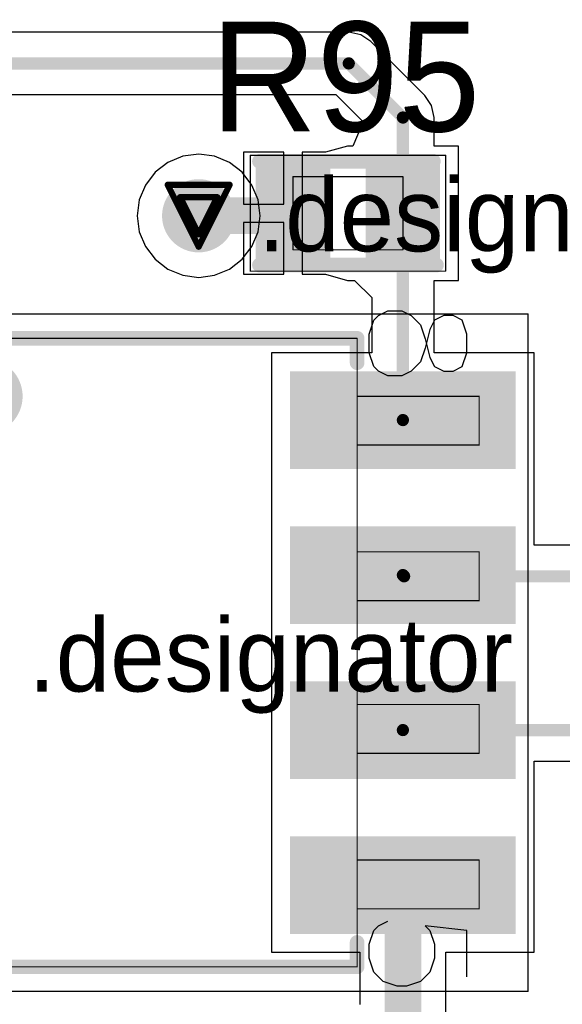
# Model space of a CAD drawing. Header units: millimetres. Extents: x 138 to 555, y 26 to 334.
# Tile 512 of 656: x 339.88 to 344.33, y 174.5 to 182.57. Entities that reach past the tile are written whole.
import ezdxf

# ---------------------------------------------------------------- set-up
doc = ezdxf.new("R2010")
doc.units = ezdxf.units.MM
for name, color, linetype in [('BottomLayer', 5, 'Continuous'), ('DrillDrawing', 1, 'Continuous'), ('Mechanical20', 56, 'Continuous'), ('Mechanical27', 56, 'Continuous'), ('MidLayer1', 16, 'Continuous'), ('MidLayer2', 76, 'Continuous'), ('MidLayer3', 90, 'Continuous'), ('MidLayer4', 156, 'Continuous'), ('MultiLayer', 9, 'Continuous'), ('TopLayer', 1, 'Continuous'), ('TopOverlay', 2, 'Continuous'), ('TopPaste', 8, 'Continuous'), ('TopSolder', 216, 'Continuous'), ('ViaHoleLayer', 16, 'Continuous')]:
    doc.layers.add(name, color=color, linetype=linetype)

# ---------------------------------------------------------------- blocks, each defined once
blk = doc.blocks.new('ICC_SO8_5X4_P127_512')
at = {"layer": 'Mechanical20', "const_width": 0.01}
for points in [[(2.775, 3.4), (-2.775, 3.4)], [(-2.775, -3.4), (-2.775, 3.4)], [(2.775, -3.4), (2.775, 3.4)], [(2.775, -3.4), (-2.775, -3.4)]]:
    blk.add_lwpolyline(points, dxfattribs=at)
at = {"layer": 'Mechanical20', "const_width": 0.005}
for points in [[(-2.7775, 3.4, 1), (-2.7725, 3.4, 1)], [(-2.7775, 3.4, 1), (-2.7725, 3.4, 1)], [(2.7725, 3.4, 1), (2.7775, 3.4, 1)], [(2.7725, 3.4, 1), (2.7775, 3.4, 1)], [(-2.7775, -3.4, 1), (-2.7725, -3.4, 1)], [(-2.7775, -3.4, 1), (-2.7725, -3.4, 1)], [(2.7725, -3.4, 1), (2.7775, -3.4, 1)], [(2.7725, -3.4, 1), (2.7775, -3.4, 1)]]:
    blk.add_lwpolyline(points, format="xyb", close=True, dxfattribs=at)
at = {"layer": 'Mechanical27'}
for p, q in [((-2.7238, 2.8617), (-2.7619, 2.7856)), ((-2.6096, 2.8998), (-2.7238, 2.8617)), ((-2.4572, 2.8998), (-2.6096, 2.8998)), ((-2.343, 2.8617), (-2.4572, 2.8998)), ((-2.3049, 2.7856), (-2.343, 2.8617)), ((2.2762, 2.8998), (2.2381, 2.557)), ((2.657, 2.8998), (2.2762, 2.8998)), ((-2.7619, 2.7856), (-2.7619, 2.7094)), ((-2.3049, 2.7094), (-2.3049, 2.7856)), ((-2.7619, 2.7094), (-2.7238, 2.6332)), ((-2.343, 2.6332), (-2.3049, 2.7094)), ((-2.7238, 2.6332), (-2.6477, 2.5951)), ((-2.6477, 2.5951), (-2.4953, 2.557)), ((-2.5715, 2.557), (-2.4191, 2.5951)), ((-2.4191, 2.5951), (-2.343, 2.6332)), ((2.2381, 2.557), (2.2762, 2.5951)), ((2.2762, 2.5951), (2.3904, 2.6332)), ((2.3904, 2.6332), (2.5047, 2.6332)), ((2.5047, 2.6332), (2.619, 2.5951)), ((2.619, 2.5951), (2.6951, 2.519)), ((-2.7619, 2.4428), (-2.6857, 2.519)), ((-2.6857, 2.519), (-2.5715, 2.557)), ((-2.4953, 2.557), (-2.381, 2.519)), ((-2.381, 2.519), (-2.3049, 2.4428)), ((2.6951, 2.519), (2.7332, 2.4047)), ((-2.8, 2.3666), (-2.7619, 2.4428)), ((-2.3049, 2.4428), (-2.2668, 2.3666)), ((-2.8, 2.2524), (-2.8, 2.3666)), ((-2.2668, 2.3666), (-2.2668, 2.2524)), ((2.7332, 2.4047), (2.7332, 2.3285)), ((2.7332, 2.3285), (2.6951, 2.2143)), ((-2.7619, 2.1762), (-2.8, 2.2524)), ((-2.2668, 2.2524), (-2.3049, 2.1762)), ((2.2381, 2.1762), (2.2, 2.2524)), ((2.6951, 2.2143), (2.619, 2.1381)), ((-2.7238, 2.1381), (-2.7619, 2.1762)), ((-2.6096, 2.1), (-2.7238, 2.1381)), ((-2.4572, 2.1), (-2.6096, 2.1)), ((-2.343, 2.1381), (-2.4572, 2.1)), ((-2.3049, 2.1762), (-2.343, 2.1381)), ((2.2762, 2.1381), (2.2381, 2.1762)), ((2.3904, 2.1), (2.2762, 2.1381)), ((2.5047, 2.1), (2.3904, 2.1)), ((2.619, 2.1381), (2.5047, 2.1)), ((-2.3738, -2.2394), (-2.2596, -2.1252)), ((-2.2596, -2.1252), (-2.2596, -2.925)), ((2.6309, -2.1252), (2.25, -2.6584)), ((2.6309, -2.1252), (2.6309, -2.925)), ((-2.45, -2.2775), (-2.3738, -2.2394)), ((2.25, -2.6584), (2.8213, -2.6584))]:
    blk.add_line(p, q, dxfattribs=at)
at = {"layer": 'Mechanical27', "const_width": 0.01}
for points in [[(-1.7, 3), (-2.1, 3)], [(-2.1, 2), (-2.1, 3)], [(-1.7, 2), (-1.7, 3)], [(-0.425, 3), (-0.825, 3)], [(-0.825, 2), (-0.825, 3)], [(-0.425, 2), (-0.425, 3)], [(0.825, 3), (0.425, 3)], [(0.425, 2), (0.425, 3)], [(0.825, 2), (0.825, 3)], [(2.1, 3), (1.7, 3)], [(1.7, 2), (1.7, 3)], [(2.1, 2), (2.1, 3)], [(2.575, 2), (-2.575, 2)], [(-2.575, -2), (-2.575, 2)], [(-1.7, 2), (-2.1, 2)], [(-0.425, 2), (-0.825, 2)], [(0.825, 2), (0.425, 2)], [(2.1, 2), (1.7, 2)], [(2.575, -2), (2.575, 2)], [(2.575, -2), (-2.575, -2)], [(-1.7, -2), (-2.1, -2)], [(-2.1, -3), (-2.1, -2)], [(-1.7, -3), (-1.7, -2)], [(-0.425, -2), (-0.825, -2)], [(-0.825, -3), (-0.825, -2)], [(-0.425, -3), (-0.425, -2)], [(0.825, -2), (0.425, -2)], [(0.425, -3), (0.425, -2)], [(0.825, -3), (0.825, -2)], [(2.1, -2), (1.7, -2)], [(1.7, -3), (1.7, -2)], [(2.1, -3), (2.1, -2)], [(-1.7, -3), (-2.1, -3)], [(-0.425, -3), (-0.825, -3)], [(0.825, -3), (0.425, -3)], [(2.1, -3), (1.7, -3)]]:
    blk.add_lwpolyline(points, dxfattribs=at)
at = {"layer": 'Mechanical27'}
for points, const_width in [([(-2.1025, 3, 1), (-2.0975, 3, 1)], 0.005), ([(-2.1025, 3, 1), (-2.0975, 3, 1)], 0.005), ([(-1.7025, 3, 1), (-1.6975, 3, 1)], 0.005), ([(-1.7025, 3, 1), (-1.6975, 3, 1)], 0.005), ([(-0.8275, 3, 1), (-0.8225, 3, 1)], 0.005), ([(-0.8275, 3, 1), (-0.8225, 3, 1)], 0.005), ([(-0.4275, 3, 1), (-0.4225, 3, 1)], 0.005), ([(-0.4275, 3, 1), (-0.4225, 3, 1)], 0.005), ([(0.4225, 3, 1), (0.4275, 3, 1)], 0.005), ([(0.4225, 3, 1), (0.4275, 3, 1)], 0.005), ([(0.8225, 3, 1), (0.8275, 3, 1)], 0.005), ([(0.8225, 3, 1), (0.8275, 3, 1)], 0.005), ([(1.6975, 3, 1), (1.7025, 3, 1)], 0.005), ([(1.6975, 3, 1), (1.7025, 3, 1)], 0.005), ([(2.0975, 3, 1), (2.1025, 3, 1)], 0.005), ([(2.0975, 3, 1), (2.1025, 3, 1)], 0.005), ([(-2.5775, 2, 1), (-2.5725, 2, 1)], 0.005), ([(-2.5775, 2, 1), (-2.5725, 2, 1)], 0.005), ([(-2.1025, 2, 1), (-2.0975, 2, 1)], 0.005), ([(-2.1025, 2, 1), (-2.0975, 2, 1)], 0.005), ([(-1.7025, 2, 1), (-1.6975, 2, 1)], 0.005), ([(-1.7025, 2, 1), (-1.6975, 2, 1)], 0.005), ([(-0.8275, 2, 1), (-0.8225, 2, 1)], 0.005), ([(-0.8275, 2, 1), (-0.8225, 2, 1)], 0.005), ([(-0.4275, 2, 1), (-0.4225, 2, 1)], 0.005), ([(-0.4275, 2, 1), (-0.4225, 2, 1)], 0.005), ([(0.4225, 2, 1), (0.4275, 2, 1)], 0.005), ([(0.4225, 2, 1), (0.4275, 2, 1)], 0.005), ([(0.8225, 2, 1), (0.8275, 2, 1)], 0.005), ([(0.8225, 2, 1), (0.8275, 2, 1)], 0.005), ([(1.6975, 2, 1), (1.7025, 2, 1)], 0.005), ([(1.6975, 2, 1), (1.7025, 2, 1)], 0.005), ([(2.0975, 2, 1), (2.1025, 2, 1)], 0.005), ([(2.0975, 2, 1), (2.1025, 2, 1)], 0.005), ([(2.5725, 2, 1), (2.5775, 2, 1)], 0.005), ([(2.5725, 2, 1), (2.5775, 2, 1)], 0.005), ([(-1.625, -1.6, 1), (-2.125, -1.6, 1)], 0.01), ([(-2.1275, -1.6, 1), (-2.1225, -1.6, 1)], 0.005), ([(-1.6275, -1.6, 1), (-1.6225, -1.6, 1)], 0.005), ([(-2.5775, -2, 1), (-2.5725, -2, 1)], 0.005), ([(-2.5775, -2, 1), (-2.5725, -2, 1)], 0.005), ([(-2.1025, -2, 1), (-2.0975, -2, 1)], 0.005), ([(-2.1025, -2, 1), (-2.0975, -2, 1)], 0.005), ([(-1.7025, -2, 1), (-1.6975, -2, 1)], 0.005), ([(-1.7025, -2, 1), (-1.6975, -2, 1)], 0.005), ([(-0.8275, -2, 1), (-0.8225, -2, 1)], 0.005), ([(-0.8275, -2, 1), (-0.8225, -2, 1)], 0.005), ([(-0.4275, -2, 1), (-0.4225, -2, 1)], 0.005), ([(-0.4275, -2, 1), (-0.4225, -2, 1)], 0.005), ([(0.4225, -2, 1), (0.4275, -2, 1)], 0.005), ([(0.4225, -2, 1), (0.4275, -2, 1)], 0.005), ([(0.8225, -2, 1), (0.8275, -2, 1)], 0.005), ([(0.8225, -2, 1), (0.8275, -2, 1)], 0.005), ([(1.6975, -2, 1), (1.7025, -2, 1)], 0.005), ([(1.6975, -2, 1), (1.7025, -2, 1)], 0.005), ([(2.0975, -2, 1), (2.1025, -2, 1)], 0.005), ([(2.0975, -2, 1), (2.1025, -2, 1)], 0.005), ([(2.5725, -2, 1), (2.5775, -2, 1)], 0.005), ([(2.5725, -2, 1), (2.5775, -2, 1)], 0.005), ([(-2.1025, -3, 1), (-2.0975, -3, 1)], 0.005), ([(-2.1025, -3, 1), (-2.0975, -3, 1)], 0.005), ([(-1.7025, -3, 1), (-1.6975, -3, 1)], 0.005), ([(-1.7025, -3, 1), (-1.6975, -3, 1)], 0.005), ([(-0.8275, -3, 1), (-0.8225, -3, 1)], 0.005), ([(-0.8275, -3, 1), (-0.8225, -3, 1)], 0.005), ([(-0.4275, -3, 1), (-0.4225, -3, 1)], 0.005), ([(-0.4275, -3, 1), (-0.4225, -3, 1)], 0.005), ([(0.4225, -3, 1), (0.4275, -3, 1)], 0.005), ([(0.4225, -3, 1), (0.4275, -3, 1)], 0.005), ([(0.8225, -3, 1), (0.8275, -3, 1)], 0.005), ([(0.8225, -3, 1), (0.8275, -3, 1)], 0.005), ([(1.6975, -3, 1), (1.7025, -3, 1)], 0.005), ([(1.6975, -3, 1), (1.7025, -3, 1)], 0.005), ([(2.0975, -3, 1), (2.1025, -3, 1)], 0.005), ([(2.0975, -3, 1), (2.1025, -3, 1)], 0.005)]:
    blk.add_lwpolyline(points, format="xyb", close=True, dxfattribs=dict(at, const_width=const_width))
at = {"layer": 'TopLayer'}
for points in [[(-1.555, 1.5), (-1.555, 3.25), (-2.255, 1.5), (-2.255, 3.25)], [(-0.285, 1.5), (-0.285, 3.25), (-0.985, 1.5), (-0.985, 3.25)], [(0.985, 1.5), (0.985, 3.25), (0.285, 1.5), (0.285, 3.25)], [(2.255, 1.5), (2.255, 3.25), (1.555, 1.5), (1.555, 3.25)], [(-1.555, -3.25), (-1.555, -1.5), (-2.255, -3.25), (-2.255, -1.5)], [(-0.285, -3.25), (-0.285, -1.5), (-0.985, -3.25), (-0.985, -1.5)], [(0.985, -3.25), (0.985, -1.5), (0.285, -3.25), (0.285, -1.5)], [(2.255, -3.25), (2.255, -1.5), (1.555, -3.25), (1.555, -1.5)]]:
    blk.add_solid(points, dxfattribs=at)
at = {"layer": 'TopOverlay'}
for p, q in [((-2.5798, -2.343), (-2.437, -2.2002)), ((-2.437, -2.2002), (-2.437, -3.2)), ((-2.675, -2.3907), (-2.5798, -2.343))]:
    blk.add_line(p, q, dxfattribs=at)
at = {"layer": 'TopOverlay', "const_width": 0.12}
for points in [[(-2.575, -2), (-2.575, 2)], [(-2.375, 2), (-2.575, 2)], [(2.575, 2), (2.375, 2)], [(2.575, -2), (2.575, 2)], [(-2.375, -2), (-2.575, -2)], [(2.575, -2), (2.375, -2)]]:
    blk.add_lwpolyline(points, dxfattribs=at)
at = {"layer": 'TopOverlay'}
for points, const_width in [([(-2.605, 2, 1), (-2.545, 2, 1)], 0.06), ([(-2.605, 2, 1), (-2.545, 2, 1)], 0.06), ([(-2.405, 2, 1), (-2.345, 2, 1)], 0.06), ([(2.345, 2, 1), (2.405, 2, 1)], 0.06), ([(2.545, 2, 1), (2.605, 2, 1)], 0.06), ([(2.545, 2, 1), (2.605, 2, 1)], 0.06), ([(-1.85, -1.05, 1), (-2.35, -1.05, 1)], 0.12), ([(-2.38, -1.05, 1), (-2.32, -1.05, 1)], 0.06), ([(-1.88, -1.05, 1), (-1.82, -1.05, 1)], 0.06), ([(-2.605, -2, 1), (-2.545, -2, 1)], 0.06), ([(-2.605, -2, 1), (-2.545, -2, 1)], 0.06), ([(-2.405, -2, 1), (-2.345, -2, 1)], 0.06), ([(2.345, -2, 1), (2.405, -2, 1)], 0.06), ([(2.545, -2, 1), (2.605, -2, 1)], 0.06), ([(2.545, -2, 1), (2.605, -2, 1)], 0.06)]:
    blk.add_lwpolyline(points, format="xyb", close=True, dxfattribs=dict(at, const_width=const_width))
at = {"layer": 'TopPaste'}
for points in [[(-1.555, 1.5), (-1.555, 3.25), (-2.255, 1.5), (-2.255, 3.25)], [(-0.285, 1.5), (-0.285, 3.25), (-0.985, 1.5), (-0.985, 3.25)], [(0.985, 1.5), (0.985, 3.25), (0.285, 1.5), (0.285, 3.25)], [(2.255, 1.5), (2.255, 3.25), (1.555, 1.5), (1.555, 3.25)], [(-1.555, -3.25), (-1.555, -1.5), (-2.255, -3.25), (-2.255, -1.5)], [(-0.285, -3.25), (-0.285, -1.5), (-0.985, -3.25), (-0.985, -1.5)], [(0.985, -3.25), (0.985, -1.5), (0.285, -3.25), (0.285, -1.5)], [(2.255, -3.25), (2.255, -1.5), (1.555, -3.25), (1.555, -1.5)]]:
    blk.add_solid(points, dxfattribs=at)
at = {"layer": 'TopSolder'}
for points in [[(-1.505, 1.45), (-1.505, 3.3), (-2.305, 1.45), (-2.305, 3.3)], [(-0.235, 1.45), (-0.235, 3.3), (-1.035, 1.45), (-1.035, 3.3)], [(1.035, 1.45), (1.035, 3.3), (0.235, 1.45), (0.235, 3.3)], [(2.305, 1.45), (2.305, 3.3), (1.505, 1.45), (1.505, 3.3)], [(-1.505, -3.3), (-1.505, -1.45), (-2.305, -3.3), (-2.305, -1.45)], [(-0.235, -3.3), (-0.235, -1.45), (-1.035, -3.3), (-1.035, -1.45)], [(1.035, -3.3), (1.035, -1.45), (0.235, -3.3), (0.235, -1.45)], [(2.305, -3.3), (2.305, -1.45), (1.505, -3.3), (1.505, -1.45)]]:
    blk.add_solid(points, dxfattribs=at)
blk = doc.blocks.new('R0402_755')
at = {"layer": 'Mechanical20', "const_width": 0.01}
for points in [[(-0.8, -0.475), (-0.8, 0.475)], [(-0.8, 0.475), (0.8, 0.475)], [(0.8, -0.475), (0.8, 0.475)], [(-0.8, -0.475), (0.8, -0.475)]]:
    blk.add_lwpolyline(points, dxfattribs=at)
at = {"layer": 'Mechanical20', "const_width": 0.005}
for points in [[(-0.8025, 0.475, 1), (-0.7975, 0.475, 1)], [(-0.8025, 0.475, 1), (-0.7975, 0.475, 1)], [(0.7975, 0.475, 1), (0.8025, 0.475, 1)], [(0.7975, 0.475, 1), (0.8025, 0.475, 1)], [(-0.8025, -0.475, 1), (-0.7975, -0.475, 1)], [(-0.8025, -0.475, 1), (-0.7975, -0.475, 1)], [(0.7975, -0.475, 1), (0.8025, -0.475, 1)], [(0.7975, -0.475, 1), (0.8025, -0.475, 1)]]:
    blk.add_lwpolyline(points, format="xyb", close=True, dxfattribs=at)
at = {"layer": 'Mechanical27', "const_width": 0.01}
for points in [[(-0.45, -0.3), (-0.45, 0.3)], [(-0.45, 0.3), (0.45, 0.3)], [(0.45, -0.3), (0.45, 0.3)], [(-0.45, -0.3), (0.45, -0.3)]]:
    blk.add_lwpolyline(points, dxfattribs=at)
at = {"layer": 'Mechanical27', "const_width": 0.005}
for points in [[(-0.4525, 0.3, 1), (-0.4475, 0.3, 1)], [(-0.4525, 0.3, 1), (-0.4475, 0.3, 1)], [(0.4475, 0.3, 1), (0.4525, 0.3, 1)], [(0.4475, 0.3, 1), (0.4525, 0.3, 1)], [(-0.4525, -0.3, 1), (-0.4475, -0.3, 1)], [(-0.4525, -0.3, 1), (-0.4475, -0.3, 1)], [(0.4475, -0.3, 1), (0.4525, -0.3, 1)], [(0.4475, -0.3, 1), (0.4525, -0.3, 1)]]:
    blk.add_lwpolyline(points, format="xyb", close=True, dxfattribs=at)
at = {"layer": 'TopLayer'}
for points in [[(-0.195, -0.35), (-0.195, 0.35), (-0.705, -0.35), (-0.705, 0.35)], [(0.705, -0.35), (0.705, 0.35), (0.195, -0.35), (0.195, 0.35)]]:
    blk.add_solid(points, dxfattribs=at)
at = {"layer": 'TopOverlay', "const_width": 0.12}
for points in [[(-0.725, 0.425), (0.7, 0.425)], [(-0.725, -0.425), (0.725, -0.425)]]:
    blk.add_lwpolyline(points, dxfattribs=at)
at = {"layer": 'TopOverlay', "const_width": 0.06}
for points in [[(-0.755, 0.425, 1), (-0.695, 0.425, 1)], [(0.67, 0.425, 1), (0.73, 0.425, 1)], [(-0.755, -0.425, 1), (-0.695, -0.425, 1)], [(0.695, -0.425, 1), (0.755, -0.425, 1)]]:
    blk.add_lwpolyline(points, format="xyb", close=True, dxfattribs=at)
at = {"layer": 'TopPaste'}
for points in [[(-0.195, -0.35), (-0.195, 0.35), (-0.705, -0.35), (-0.705, 0.35)], [(0.705, -0.35), (0.705, 0.35), (0.195, -0.35), (0.195, 0.35)]]:
    blk.add_solid(points, dxfattribs=at)
at = {"layer": 'TopSolder'}
for points in [[(-0.145, -0.4), (-0.145, 0.4), (-0.755, -0.4), (-0.755, 0.4)], [(0.755, -0.4), (0.755, 0.4), (0.145, -0.4), (0.145, 0.4)]]:
    blk.add_solid(points, dxfattribs=at)

msp = doc.modelspace()

# ---------------------------------------------------------------- linework, layer by layer
at = {"layer": 'BottomLayer', "const_width": 0.3}
msp.add_lwpolyline([(341.1975, 180.9614, 1), (341.4975, 180.9614, 1)], format="xyb", close=True, dxfattribs=at)
at = {"layer": 'DrillDrawing', "const_width": 0.0508}
for points in [[(341.0935, 181.2154), (341.6015, 181.2154)], [(341.0935, 181.2154), (341.3475, 180.7074)], [(341.3475, 180.7074), (341.6015, 181.2154)], [(341.1951, 181.1138), (341.4999, 181.1138)], [(341.1951, 181.1138), (341.3475, 180.809)], [(341.3475, 180.809), (341.4999, 181.1138)]]:
    msp.add_lwpolyline(points, dxfattribs=at)
at = {"layer": 'DrillDrawing', "const_width": 0.0254}
for points in [[(341.0808, 181.2154, 1), (341.1062, 181.2154, 1)], [(341.0808, 181.2154, 1), (341.1062, 181.2154, 1)], [(341.5888, 181.2154, 1), (341.6142, 181.2154, 1)], [(341.5888, 181.2154, 1), (341.6142, 181.2154, 1)], [(341.1824, 181.1138, 1), (341.2078, 181.1138, 1)], [(341.1824, 181.1138, 1), (341.2078, 181.1138, 1)], [(341.4872, 181.1138, 1), (341.5126, 181.1138, 1)], [(341.4872, 181.1138, 1), (341.5126, 181.1138, 1)], [(341.3348, 180.809, 1), (341.3602, 180.809, 1)], [(341.3348, 180.809, 1), (341.3602, 180.809, 1)], [(341.3348, 180.7074, 1), (341.3602, 180.7074, 1)], [(341.3348, 180.7074, 1), (341.3602, 180.7074, 1)]]:
    msp.add_lwpolyline(points, format="xyb", close=True, dxfattribs=at)
at = {"layer": 'MidLayer1'}
for p, q in [((341.217, 181.4485), (341.0954, 181.3981)), ((341.3475, 181.4657), (341.217, 181.4485)), ((341.4781, 181.4485), (341.3475, 181.4657)), ((341.5997, 181.3981), (341.4781, 181.4485)), ((341.0954, 181.3981), (340.9909, 181.318)), ((341.7042, 181.318), (341.5997, 181.3981)), ((340.9909, 181.318), (340.9108, 181.2135)), ((341.7843, 181.2135), (341.7042, 181.318)), ((340.9108, 181.2135), (340.8604, 181.0919)), ((341.8347, 181.0919), (341.7843, 181.2135)), ((340.8604, 181.0919), (340.8432, 180.9614)), ((341.8519, 180.9614), (341.8347, 181.0919)), ((340.8432, 180.9614), (340.8604, 180.8308)), ((341.8347, 180.8308), (341.8519, 180.9614)), ((340.8604, 180.8308), (340.9108, 180.7092)), ((341.7843, 180.7092), (341.8347, 180.8308)), ((340.9108, 180.7092), (340.9909, 180.6048)), ((341.7042, 180.6048), (341.7843, 180.7092)), ((340.9909, 180.6048), (341.0954, 180.5246)), ((341.5997, 180.5246), (341.7042, 180.6048)), ((341.0954, 180.5246), (341.217, 180.4742)), ((341.217, 180.4742), (341.3475, 180.457)), ((341.3475, 180.457), (341.4781, 180.4742)), ((341.4781, 180.4742), (341.5997, 180.5246))]:
    msp.add_line(p, q, dxfattribs=at)
at = {"layer": 'MidLayer1', "const_width": 0.3}
msp.add_lwpolyline([(341.1975, 180.9614, 1), (341.4975, 180.9614, 1)], format="xyb", close=True, dxfattribs=at)
at = {"layer": 'MidLayer2', "const_width": 0.3}
msp.add_lwpolyline([(341.1975, 180.9614, 1), (341.4975, 180.9614, 1)], format="xyb", close=True, dxfattribs=at)
at = {"layer": 'MidLayer3', "const_width": 0.3}
msp.add_lwpolyline([(341.1975, 180.9614, 1), (341.4975, 180.9614, 1)], format="xyb", close=True, dxfattribs=at)
at = {"layer": 'MidLayer4'}
for p, q in [((341.217, 181.4485), (341.0954, 181.3981)), ((341.3475, 181.4657), (341.217, 181.4485)), ((341.4781, 181.4485), (341.3475, 181.4657)), ((341.5997, 181.3981), (341.4781, 181.4485)), ((341.0954, 181.3981), (340.9909, 181.318)), ((341.7042, 181.318), (341.5997, 181.3981)), ((340.9909, 181.318), (340.9108, 181.2135)), ((341.7843, 181.2135), (341.7042, 181.318)), ((340.9108, 181.2135), (340.8604, 181.0919)), ((341.8347, 181.0919), (341.7843, 181.2135)), ((340.8604, 181.0919), (340.8432, 180.9614)), ((341.8519, 180.9614), (341.8347, 181.0919)), ((340.8432, 180.9614), (340.8604, 180.8308)), ((341.8347, 180.8308), (341.8519, 180.9614)), ((340.8604, 180.8308), (340.9108, 180.7092)), ((341.7843, 180.7092), (341.8347, 180.8308)), ((340.9108, 180.7092), (340.9909, 180.6048)), ((341.7042, 180.6048), (341.7843, 180.7092)), ((340.9909, 180.6048), (341.0954, 180.5246)), ((341.5997, 180.5246), (341.7042, 180.6048)), ((341.0954, 180.5246), (341.217, 180.4742)), ((341.217, 180.4742), (341.3475, 180.457)), ((341.3475, 180.457), (341.4781, 180.4742)), ((341.4781, 180.4742), (341.5997, 180.5246))]:
    msp.add_line(p, q, dxfattribs=at)
at = {"layer": 'MidLayer4', "const_width": 0.3}
msp.add_lwpolyline([(341.1975, 180.9614, 1), (341.4975, 180.9614, 1)], format="xyb", close=True, dxfattribs=at)
at = {"layer": 'MultiLayer', "const_width": 0.3}
msp.add_lwpolyline([(341.1975, 180.9614, 1), (341.4975, 180.9614, 1)], format="xyb", close=True, dxfattribs=at)
at = {"layer": 'TopLayer'}
for p, q in [((342.5771, 182.4646), (318.8963, 182.4646)), ((342.6746, 182.4452), (342.5771, 182.4646)), ((342.7573, 182.3899), (342.6746, 182.4452)), ((343.2007, 181.9465), (342.7573, 182.3899)), ((318.8963, 181.9548), (342.4715, 181.9548)), ((342.4715, 181.9548), (342.6939, 181.7324)), ((343.256, 181.8639), (343.2007, 181.9465)), ((343.2754, 181.7663), (343.256, 181.8639)), ((343.2754, 181.5324), (343.2754, 181.7663)), ((342.6939, 181.7324), (342.6111, 181.5324)), ((342.5655, 181.5324), (342.3862, 181.4824)), ((342.6111, 181.5324), (342.5655, 181.5324)), ((343.4755, 181.5324), (343.2754, 181.5324)), ((343.4755, 180.4324), (343.4755, 181.5324)), ((342.0455, 181.4824), (341.7155, 181.4824)), ((341.7155, 181.4824), (341.7155, 181.0574)), ((342.0455, 181.0574), (342.0455, 181.4824)), ((342.3862, 181.4824), (342.1954, 181.4824)), ((342.1954, 181.4824), (342.1954, 180.9824)), ((341.7155, 181.0574), (342.0455, 181.0574)), ((342.1954, 180.9824), (342.1954, 180.4824)), ((342.0455, 180.9074), (341.7155, 180.9074)), ((341.7155, 180.9074), (341.7155, 180.4824)), ((342.0455, 180.4824), (342.0455, 180.9074)), ((341.7155, 180.4824), (342.0455, 180.4824)), ((342.1954, 180.4824), (342.3862, 180.4824)), ((342.3862, 180.4824), (342.5655, 180.4324)), ((342.5655, 180.4324), (342.6241, 180.4324)), ((342.6241, 180.4324), (342.7656, 180.291)), ((343.2754, 179.8374), (343.2754, 180.4324)), ((343.2754, 180.4324), (343.4755, 180.4324)), ((342.7656, 180.291), (342.7656, 179.8374)), ((342.7656, 179.8374), (341.9455, 179.8374)), ((341.9455, 179.8374), (341.9455, 178.7674)), ((344.0955, 179.8374), (343.2754, 179.8374)), ((344.0955, 178.7674), (344.0955, 179.8374)), ((341.9455, 178.7674), (341.9455, 178.7374)), ((341.9455, 178.7374), (341.9455, 178.5674)), ((344.0955, 178.7374), (344.0955, 178.7674)), ((344.0955, 178.5674), (344.0955, 178.7374)), ((341.9455, 178.5674), (341.9455, 178.5374)), ((341.9455, 178.5374), (341.9455, 177.4674)), ((344.0955, 178.5374), (344.0955, 178.5674)), ((344.0955, 178.2623), (344.0955, 178.5374)), ((344.4705, 178.2623), (344.0955, 178.2623)), ((341.9455, 177.4674), (341.9454, 177.4674)), ((341.9454, 177.4674), (341.9454, 177.2974)), ((341.9454, 177.2974), (341.9455, 177.2974)), ((341.9455, 177.2974), (341.9455, 176.2274)), ((344.0955, 176.2274), (344.0955, 176.4925)), ((344.0955, 176.4925), (344.8645, 176.4925)), ((341.9455, 176.2274), (341.9455, 176.1974)), ((341.9455, 176.1974), (341.9455, 176.0274)), ((344.0955, 176.1974), (344.0955, 176.2274)), ((344.0955, 176.0274), (344.0955, 176.1974)), ((341.9455, 176.0274), (341.9455, 175.9974)), ((341.9455, 175.9974), (341.9455, 174.9274)), ((344.0955, 175.9974), (344.0955, 176.0274)), ((344.0955, 174.9274), (344.0955, 175.9974)), ((341.9455, 174.9274), (342.6674, 174.9274)), ((342.6674, 174.9274), (342.6674, 174.4996)), ((343.3735, 174.3374), (343.3735, 174.9274)), ((343.3735, 174.9274), (344.0955, 174.9274))]:
    msp.add_line(p, q, dxfattribs=at)
for points, const_width in [([(318.4616, 182.2097), (342.5771, 182.2097)], 0.1), ([(342.5771, 182.2097), (343.0205, 181.7663)], 0.1), ([(343.0205, 179.2874), (343.0205, 181.7663)], 0.1), ([(342.0994, 180.9614), (342.1204, 180.9824)], 0.3), ([(341.3475, 180.9614), (342.0994, 180.9614)], 0.3), ([(343.0205, 178.0174), (343.0305, 178.0074)], 0.1), ([(343.0305, 178.0074), (345.0205, 178.0074)], 0.1), ([(343.0205, 176.7474), (344.9701, 176.7474)], 0.1), ([(343.0205, 172.8958), (343.0205, 175.4774)], 0.3)]:
    msp.add_lwpolyline(points, dxfattribs=dict(at, const_width=const_width))
for points, const_width in [([(342.5521, 182.2097, 1), (342.6021, 182.2097, 1)], 0.05), ([(342.5521, 182.2097, 1), (342.6021, 182.2097, 1)], 0.05), ([(342.9955, 181.7663, 1), (343.0455, 181.7663, 1)], 0.05), ([(342.9955, 181.7663, 1), (343.0455, 181.7663, 1)], 0.05), ([(341.1975, 180.9614, 1), (341.4975, 180.9614, 1)], 0.3), ([(342.0454, 180.9824, 1), (342.1954, 180.9824, 1)], 0.15), ([(341.2725, 180.9614, 1), (341.4225, 180.9614, 1)], 0.15), ([(342.0244, 180.9614, 1), (342.1744, 180.9614, 1)], 0.15), ([(342.0244, 180.9614, 1), (342.1744, 180.9614, 1)], 0.15), ([(342.9955, 179.2874, 1), (343.0455, 179.2874, 1)], 0.05), ([(342.9955, 178.0174, 1), (343.0455, 178.0174, 1)], 0.05), ([(343.0055, 178.0074, 1), (343.0555, 178.0074, 1)], 0.05), ([(343.0055, 178.0074, 1), (343.0555, 178.0074, 1)], 0.05), ([(342.9955, 176.7474, 1), (343.0455, 176.7474, 1)], 0.05), ([(342.9455, 175.4774, 1), (343.0955, 175.4774, 1)], 0.15)]:
    msp.add_lwpolyline(points, format="xyb", close=True, dxfattribs=dict(at, const_width=const_width))
at = {"layer": 'ViaHoleLayer', "const_width": 0.15}
msp.add_lwpolyline([(341.2725, 180.9614, 1), (341.4225, 180.9614, 1)], format="xyb", close=True, dxfattribs=at)

# ---------------------------------------------------------------- block references
for name, p, rotation in [('R0402_755', (342.5705, 180.9824), 360), ('ICC_SO8_5X4_P127_512', (340.6455, 177.3824), 270)]:
    msp.add_blockref(name, p, dxfattribs=dict(rotation=rotation))

# ---------------------------------------------------------------- texts
at = {"layer": 'Mechanical27'}
for p in [(341.8332, 180.6702), (339.9536, 177.0634)]:
    msp.add_text('.designator', height=0.599999, dxfattribs=at).set_placement(p)
at = {"layer": 'TopOverlay'}
msp.add_text('R95', height=0.9, dxfattribs=at).set_placement((341.4463, 181.6521))

doc.saveas('drawing.dxf')
